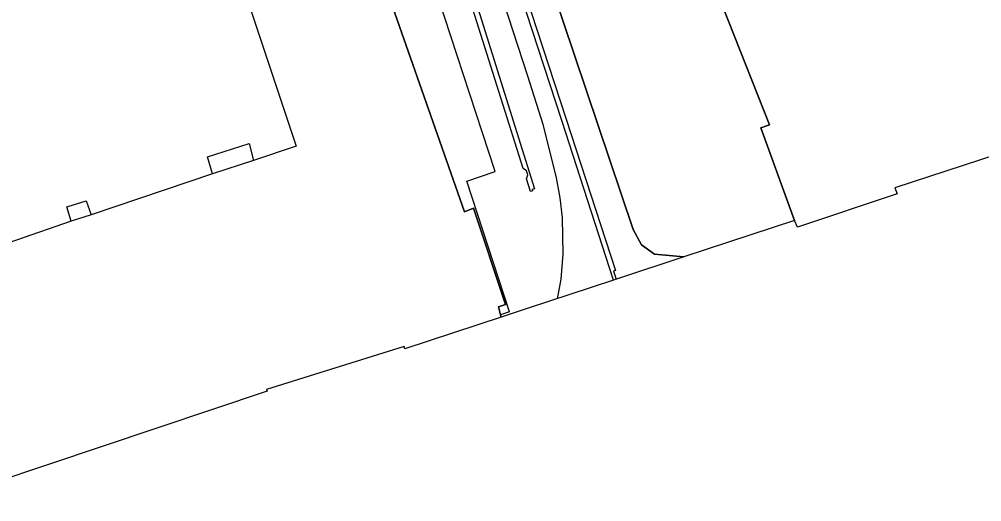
# Model space of a CAD drawing. Extents: x -264070 to -262271, y -1238894 to -1238141.
# Drawn here: x -262987.2 to -262913.5, y -1238808.9 to -1238771.9 of the extents above; entities that cross this region are included whole.
import ezdxf

# ---------------------------------------------------------------- set-up
doc = ezdxf.new("R2010")
doc.units = 0
for name, color, linetype in [('body_kn', 7, 'Continuous'), ('katuz_linie', 7, 'Continuous'), ('kladpar_hranice', 7, 'Continuous'), ('kladpar_plochy', 7, 'Continuous'), ('linie', 7, 'Continuous'), ('zappar_hrandruhpozemk', 7, 'Continuous'), ('zuob_linie', 7, 'Continuous'), ('zuob_plochy', 7, 'Continuous')]:
    doc.layers.add(name, color=color, linetype=linetype)

msp = doc.modelspace()

# ---------------------------------------------------------------- linework, layer by layer
at = {"layer": 'body_kn'}
for p, q in [((-262948.29, -1238776.22), (-262948.29, -1238776.22)), ((-262945.66, -1238779.65), (-262945.66, -1238779.65)), ((-262945.33, -1238779.54), (-262945.33, -1238779.54)), ((-262947.13, -1238779.92), (-262947.13, -1238779.92)), ((-262930.43, -1238780.22), (-262930.43, -1238780.22)), ((-262929.76, -1238779.98), (-262929.76, -1238779.98)), ((-262969.62, -1238781.4), (-262969.62, -1238781.4)), ((-262966.02, -1238781.62), (-262966.02, -1238781.62)), ((-262972.81, -1238782.42), (-262972.81, -1238782.42)), ((-262969.28, -1238782.71), (-262969.28, -1238782.71)), ((-262969.28, -1238782.71), (-262969.28, -1238782.71)), ((-262948.63, -1238783.33), (-262948.63, -1238783.33)), ((-262948.36, -1238783.5), (-262948.36, -1238783.5)), ((-262972.42, -1238783.74), (-262972.42, -1238783.74)), ((-262950.76, -1238783.56), (-262950.76, -1238783.56)), ((-262948.36, -1238784.11), (-262948.36, -1238784.11)), ((-262948.26, -1238783.82), (-262948.26, -1238783.82)), ((-262946.09, -1238784.04), (-262946.09, -1238784.04)), ((-262952.95, -1238784.3), (-262952.95, -1238784.3)), ((-262947.95, -1238784.94), (-262947.95, -1238784.94)), ((-262947.77, -1238784.89), (-262947.77, -1238784.89)), ((-262920.17, -1238784.82), (-262920.17, -1238784.82)), ((-262948.07, -1238785.1), (-262948.07, -1238785.1)), ((-262947.91, -1238785.05), (-262947.91, -1238785.05)), ((-262945.83, -1238785.57), (-262945.83, -1238785.57)), ((-262919.98, -1238785.26), (-262919.98, -1238785.26)), ((-262983.56, -1238786.26), (-262983.56, -1238786.26)), ((-262982.1, -1238785.81), (-262982.1, -1238785.81)), ((-262952.44, -1238786.36), (-262952.44, -1238786.36)), ((-262981.71, -1238786.88), (-262981.71, -1238786.88)), ((-262981.71, -1238786.88), (-262981.71, -1238786.88)), ((-262953.13, -1238786.64), (-262953.13, -1238786.64)), ((-262945.65, -1238787.11), (-262945.65, -1238787.11)), ((-262983.25, -1238787.37), (-262983.25, -1238787.37)), ((-262927.86, -1238787.31), (-262927.86, -1238787.31)), ((-262927.61, -1238787.82), (-262927.61, -1238787.82)), ((-262940.2, -1238788.01), (-262940.2, -1238788.01)), ((-262939.56, -1238789.18), (-262939.56, -1238789.18)), ((-262945.59, -1238789.9), (-262945.59, -1238789.9)), ((-262938.58, -1238789.89), (-262938.58, -1238789.89)), ((-262936.32, -1238790.1), (-262936.32, -1238790.1)), ((-262941.72, -1238791.2), (-262941.72, -1238791.2)), ((-262941.56, -1238791.14), (-262941.56, -1238791.14)), ((-262945.74, -1238791.8), (-262945.74, -1238791.8)), ((-262941.7, -1238791.88), (-262941.7, -1238791.88)), ((-262941.7, -1238791.88), (-262941.7, -1238791.88)), ((-262941.51, -1238791.82), (-262941.51, -1238791.82)), ((-262941.49, -1238791.81), (-262941.49, -1238791.81)), ((-262949.99, -1238793.76), (-262949.99, -1238793.76)), ((-262946.03, -1238793.31), (-262946.03, -1238793.31)), ((-262950.51, -1238793.94), (-262950.51, -1238793.94)), ((-262950.35, -1238794.55), (-262950.35, -1238794.55)), ((-262949.68, -1238794.31), (-262949.68, -1238794.31)), ((-262949.62, -1238794.5), (-262949.62, -1238794.5)), ((-262948.4, -1238794.09), (-262948.4, -1238794.09)), ((-262950.3, -1238794.72), (-262950.3, -1238794.72)), ((-262957.74, -1238796.96), (-262957.74, -1238796.96)), ((-262957.68, -1238797.15), (-262957.68, -1238797.15)), ((-262968.29, -1238800.26), (-262968.29, -1238800.26)), ((-262968.23, -1238800.39), (-262968.23, -1238800.39))]:
    msp.add_line(p, q, dxfattribs=at)
at = {"layer": 'katuz_linie'}
msp.add_lwpolyline([(-262911.02, -1238781.83), (-262920.17, -1238784.82), (-262919.98, -1238785.26), (-262927.61, -1238787.82), (-262927.86, -1238787.31), (-262936.32, -1238790.1), (-262941.49, -1238791.81), (-262941.51, -1238791.82), (-262941.7, -1238791.88), (-262948.4, -1238794.09), (-262949.62, -1238794.5), (-262950.3, -1238794.72), (-262957.68, -1238797.15), (-262957.74, -1238796.96), (-262968.29, -1238800.26), (-262968.23, -1238800.39), (-262993.53, -1238808.87)], dxfattribs=at)
at = {"layer": 'kladpar_hranice'}
for points in [[(-262938.52, -1238760.91), (-262937.44, -1238760.51), (-262929.76, -1238779.98), (-262930.43, -1238780.22), (-262927.86, -1238787.31), (-262936.32, -1238790.1), (-262938.58, -1238789.89), (-262939.56, -1238789.18), (-262940.2, -1238788.01), (-262948.28, -1238763.99), (-262947.73, -1238761.68), (-262945.54, -1238759.31), (-262939.8, -1238757.79), (-262938.52, -1238760.91)], [(-262911.02, -1238781.83), (-262920.17, -1238784.82), (-262919.98, -1238785.26), (-262927.61, -1238787.82), (-262927.86, -1238787.31), (-262930.43, -1238780.22), (-262929.76, -1238779.98), (-262937.44, -1238760.51)], [(-262961.91, -1238761.56), (-262953.13, -1238786.64), (-262952.44, -1238786.36), (-262949.99, -1238793.76), (-262950.51, -1238793.94), (-262950.35, -1238794.55), (-262950.3, -1238794.72), (-262957.68, -1238797.15), (-262957.74, -1238796.96), (-262968.29, -1238800.26), (-262968.23, -1238800.39), (-262993.53, -1238808.87)], [(-262948.28, -1238763.99), (-262940.2, -1238788.01), (-262939.56, -1238789.18), (-262938.58, -1238789.89), (-262936.32, -1238790.1), (-262941.49, -1238791.81), (-262941.51, -1238791.82), (-262941.7, -1238791.88), (-262948.4, -1238794.09), (-262949.62, -1238794.5), (-262950.3, -1238794.72), (-262950.35, -1238794.55), (-262950.51, -1238793.94), (-262949.99, -1238793.76), (-262952.44, -1238786.36), (-262953.13, -1238786.64), (-262961.91, -1238761.56)]]:
    msp.add_lwpolyline(points, dxfattribs=at)
at = {"layer": 'kladpar_plochy'}
msp.add_lwpolyline([(-262938.52, -1238760.91), (-262937.44, -1238760.51), (-262929.76, -1238779.98), (-262930.43, -1238780.22), (-262927.86, -1238787.31), (-262936.32, -1238790.1), (-262938.58, -1238789.89), (-262939.56, -1238789.18), (-262940.2, -1238788.01), (-262948.28, -1238763.99), (-262947.73, -1238761.68), (-262945.54, -1238759.31), (-262939.8, -1238757.79)], close=True, dxfattribs=at)
for points in [[(-262911.02, -1238781.83), (-262920.17, -1238784.82), (-262919.98, -1238785.26), (-262927.61, -1238787.82), (-262927.86, -1238787.31), (-262930.43, -1238780.22), (-262929.76, -1238779.98), (-262937.44, -1238760.51)], [(-262961.91, -1238761.56), (-262953.13, -1238786.64), (-262952.44, -1238786.36), (-262949.99, -1238793.76), (-262950.51, -1238793.94), (-262950.35, -1238794.55), (-262950.3, -1238794.72), (-262957.68, -1238797.15), (-262957.74, -1238796.96), (-262968.29, -1238800.26), (-262968.23, -1238800.39), (-262993.53, -1238808.87)], [(-262948.28, -1238763.99), (-262940.2, -1238788.01), (-262939.56, -1238789.18), (-262938.58, -1238789.89), (-262936.32, -1238790.1), (-262941.49, -1238791.81), (-262941.51, -1238791.82), (-262941.7, -1238791.88), (-262948.4, -1238794.09), (-262949.62, -1238794.5), (-262950.3, -1238794.72), (-262950.35, -1238794.55), (-262950.51, -1238793.94), (-262949.99, -1238793.76), (-262952.44, -1238786.36), (-262953.13, -1238786.64), (-262961.91, -1238761.56)]]:
    msp.add_lwpolyline(points, dxfattribs=at)
at = {"layer": 'linie'}
for points in [[(-262960.6, -1238738.42), (-262948.29, -1238776.22), (-262947.13, -1238779.92), (-262946.09, -1238784.04), (-262945.83, -1238785.57), (-262945.65, -1238787.11), (-262945.59, -1238789.9), (-262945.74, -1238791.8), (-262946.03, -1238793.31)], [(-262911.02, -1238781.83), (-262920.17, -1238784.82), (-262919.98, -1238785.26), (-262927.61, -1238787.82), (-262927.86, -1238787.31), (-262936.32, -1238790.1), (-262941.49, -1238791.81), (-262941.51, -1238791.82), (-262941.7, -1238791.88), (-262948.4, -1238794.09), (-262949.62, -1238794.5), (-262950.3, -1238794.72), (-262957.68, -1238797.15), (-262957.74, -1238796.96), (-262968.29, -1238800.26), (-262968.23, -1238800.39), (-262993.53, -1238808.87)]]:
    msp.add_lwpolyline(points, dxfattribs=at)
at = {"layer": 'zappar_hrandruhpozemk'}
for p, q in [((-262950.76, -1238783.56), (-262966.53, -1238735.47)), ((-262952.4, -1238770.06), (-262947.77, -1238784.89)), ((-262969.28, -1238782.71), (-262972.42, -1238783.74)), ((-262972.42, -1238783.74), (-262981.71, -1238786.88)), ((-262981.71, -1238786.88), (-262983.25, -1238787.37)), ((-262949.68, -1238794.31), (-262950.35, -1238794.55))]:
    msp.add_line(p, q, dxfattribs=at)
for points in [[(-262963.94, -1238722.33), (-262962.05, -1238728.11), (-262957.3, -1238742.76), (-262950.25, -1238764.44), (-262945.33, -1238779.54), (-262941.56, -1238791.14), (-262941.72, -1238791.2), (-262941.51, -1238791.82)], [(-262947.77, -1238784.89), (-262947.95, -1238784.94), (-262947.91, -1238785.05), (-262948.07, -1238785.1), (-262948.36, -1238784.11), (-262948.26, -1238783.82), (-262948.36, -1238783.5), (-262948.63, -1238783.33), (-262955.41, -1238761.79), (-262963.9, -1238734.82)], [(-263010.64, -1238750.87), (-262988.34, -1238742.28), (-262985.48, -1238750.34), (-262977.37, -1238747.53), (-262972.4, -1238762.45), (-262971.65, -1238764.65), (-262966.02, -1238781.62), (-262969.28, -1238782.71)], [(-262941.7, -1238791.88), (-262945.66, -1238779.65), (-262950.61, -1238764.48), (-262957.64, -1238742.85)], [(-262983.25, -1238787.37), (-262992.96, -1238790.74), (-262998.45, -1238787.73), (-263002.6, -1238775.55)], [(-262972.42, -1238783.74), (-262972.81, -1238782.42), (-262969.62, -1238781.4), (-262969.28, -1238782.71)], [(-262949.68, -1238794.31), (-262952.95, -1238784.3), (-262950.76, -1238783.56)], [(-262983.25, -1238787.37), (-262983.56, -1238786.26), (-262982.1, -1238785.81), (-262981.71, -1238786.88)]]:
    msp.add_lwpolyline(points, dxfattribs=at)
at = {"layer": 'zuob_linie'}
msp.add_lwpolyline([(-262911.02, -1238781.83), (-262920.17, -1238784.82), (-262919.98, -1238785.26), (-262927.61, -1238787.82), (-262927.86, -1238787.31), (-262936.32, -1238790.1), (-262941.49, -1238791.81), (-262941.51, -1238791.82), (-262941.7, -1238791.88), (-262948.4, -1238794.09), (-262949.62, -1238794.5), (-262950.3, -1238794.72), (-262957.68, -1238797.15), (-262957.74, -1238796.96), (-262968.29, -1238800.26), (-262968.23, -1238800.39), (-262993.53, -1238808.87)], dxfattribs=at)
at = {"layer": 'zuob_plochy'}
msp.add_lwpolyline([(-262911.02, -1238781.83), (-262920.17, -1238784.82), (-262919.98, -1238785.26), (-262927.61, -1238787.82), (-262927.86, -1238787.31), (-262936.32, -1238790.1), (-262941.49, -1238791.81), (-262941.51, -1238791.82), (-262941.7, -1238791.88), (-262948.4, -1238794.09), (-262949.62, -1238794.5), (-262950.3, -1238794.72), (-262957.68, -1238797.15), (-262957.74, -1238796.96), (-262968.29, -1238800.26), (-262968.23, -1238800.39), (-262993.53, -1238808.87)], dxfattribs=at)

doc.saveas('drawing.dxf')
